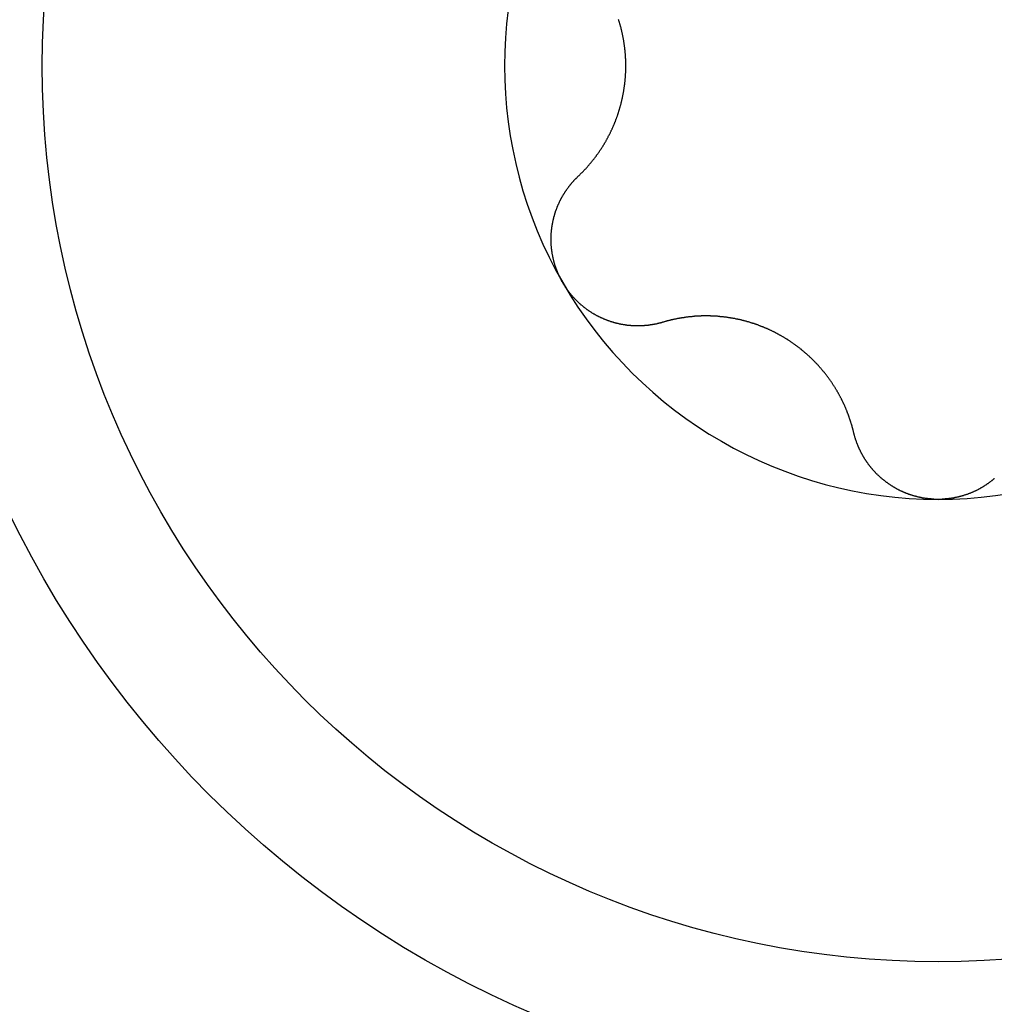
# Model space of a CAD drawing. Extents: x 1107 to 4046, y 937 to 3355.
# Tile 683 of 861: x 2087.21 to 2092.27, y 3095.15 to 3100.26. Entities that reach past the tile are written whole.
import ezdxf

# ---------------------------------------------------------------- set-up
doc = ezdxf.new("R2010")
doc.units = 0
doc.layers.add('KF_VIDA_L___C_BOTTOM', color=7, linetype='CONTINUOUS')

# ---------------------------------------------------------------- blocks, each defined once
blk = doc.blocks.new('KF_VIDA_L___C_BOTTOM')
at = {"layer": 'KF_VIDA_L___C_BOTTOM'}
for points in [[(-96.8677, 224.427, 0), (-96.8657, 224.429, 0), (-96.8637, 224.431, 0), (-96.8617, 224.433, 0), (-96.8598, 224.435, 0), (-96.8578, 224.437, 0), (-96.8558, 224.439, 0), (-96.8539, 224.441, 0), (-96.8519, 224.443, 0), (-96.85, 224.445, 0), (-96.8481, 224.446, 0), (-96.8461, 224.448, 0), (-96.8442, 224.45, 0), (-96.8423, 224.452, 0), (-96.8404, 224.454, 0), (-96.8385, 224.456, 0), (-96.8366, 224.458, 0), (-96.8347, 224.46, 0), (-96.8329, 224.462, 0), (-96.831, 224.464, 0), (-96.8291, 224.466, 0), (-96.8273, 224.468, 0), (-96.8254, 224.47, 0), (-96.8236, 224.472, 0), (-96.8218, 224.474, 0), (-96.8199, 224.476, 0), (-96.8181, 224.479, 0), (-96.8163, 224.481, 0), (-96.8145, 224.483, 0), (-96.8127, 224.485, 0), (-96.811, 224.487, 0), (-96.8092, 224.489, 0), (-96.8074, 224.491, 0), (-96.8057, 224.493, 0), (-96.8039, 224.495, 0), (-96.8022, 224.497, 0), (-96.8004, 224.499, 0), (-96.7987, 224.501, 0), (-96.797, 224.503, 0), (-96.7953, 224.506, 0), (-96.7936, 224.508, 0), (-96.7919, 224.51, 0), (-96.7902, 224.512, 0), (-96.7885, 224.514, 0), (-96.7868, 224.516, 0), (-96.7852, 224.518, 0), (-96.7835, 224.521, 0), (-96.7819, 224.523, 0), (-96.7803, 224.525, 0), (-96.7786, 224.527, 0), (-96.777, 224.529, 0), (-96.7754, 224.531, 0), (-96.7738, 224.533, 0), (-96.7722, 224.536, 0), (-96.7706, 224.538, 0), (-96.769, 224.54, 0), (-96.7675, 224.542, 0), (-96.7659, 224.544, 0), (-96.7644, 224.547, 0), (-96.7628, 224.549, 0), (-96.7613, 224.551, 0), (-96.7598, 224.553, 0), (-96.7583, 224.555, 0), (-96.7568, 224.558, 0), (-96.7553, 224.56, 0), (-96.7538, 224.562, 0), (-96.7523, 224.564, 0), (-96.7508, 224.566, 0), (-96.7494, 224.569, 0), (-96.7479, 224.571, 0), (-96.7464, 224.573, 0), (-96.745, 224.575, 0), (-96.7435, 224.578, 0), (-96.7421, 224.58, 0), (-96.7406, 224.582, 0), (-96.7392, 224.585, 0), (-96.7378, 224.587, 0), (-96.7363, 224.589, 0), (-96.7349, 224.592, 0), (-96.7335, 224.594, 0), (-96.7321, 224.596, 0), (-96.7307, 224.599, 0), (-96.7293, 224.601, 0), (-96.7279, 224.603, 0), (-96.7265, 224.606, 0), (-96.7251, 224.608, 0), (-96.7237, 224.611, 0), (-96.7223, 224.613, 0), (-96.721, 224.616, 0), (-96.7196, 224.618, 0), (-96.7183, 224.621, 0), (-96.7169, 224.623, 0), (-96.7156, 224.625, 0), (-96.7142, 224.628, 0), (-96.7129, 224.63, 0), (-96.7116, 224.633, 0), (-96.7102, 224.636, 0), (-96.7089, 224.638, 0), (-96.7076, 224.641, 0), (-96.7063, 224.643, 0), (-96.705, 224.646, 0), (-96.7037, 224.648, 0), (-96.7025, 224.651, 0), (-96.7012, 224.653, 0), (-96.6999, 224.656, 0), (-96.6987, 224.659, 0), (-96.6974, 224.661, 0), (-96.6962, 224.664, 0), (-96.695, 224.666, 0), (-96.6937, 224.669, 0), (-96.6925, 224.672, 0), (-96.6913, 224.674, 0), (-96.6901, 224.677, 0), (-96.6889, 224.68, 0), (-96.6877, 224.682, 0), (-96.6865, 224.685, 0), (-96.6854, 224.688, 0), (-96.6842, 224.69, 0), (-96.683, 224.693, 0), (-96.6819, 224.696, 0), (-96.6808, 224.699, 0), (-96.6796, 224.701, 0), (-96.6785, 224.704, 0), (-96.6774, 224.707, 0), (-96.6763, 224.709, 0), (-96.6752, 224.712, 0), (-96.6741, 224.715, 0), (-96.6731, 224.718, 0), (-96.672, 224.721, 0), (-96.671, 224.723, 0), (-96.6699, 224.726, 0), (-96.6689, 224.729, 0), (-96.6679, 224.732, 0), (-96.6668, 224.734, 0), (-96.6658, 224.737, 0), (-96.6648, 224.74, 0), (-96.6639, 224.743, 0), (-96.6629, 224.746, 0), (-96.6619, 224.749, 0), (-96.661, 224.751, 0), (-96.66, 224.754, 0), (-96.6591, 224.757, 0), (-96.6582, 224.76, 0), (-96.6573, 224.763, 0), (-96.6564, 224.766, 0), (-96.6555, 224.769, 0), (-96.6546, 224.771, 0), (-96.6537, 224.774, 0), (-96.6529, 224.777, 0), (-96.652, 224.78, 0), (-96.6512, 224.783, 0), (-96.6504, 224.786, 0), (-96.6496, 224.789, 0), (-96.6488, 224.792, 0), (-96.648, 224.795, 0), (-96.6472, 224.798, 0), (-96.6464, 224.8, 0), (-96.6457, 224.803, 0), (-96.6449, 224.806, 0), (-96.6442, 224.809, 0), (-96.6435, 224.812, 0), (-96.6428, 224.815, 0), (-96.6421, 224.818, 0), (-96.6414, 224.821, 0), (-96.6407, 224.824, 0), (-96.64, 224.827, 0), (-96.6394, 224.83, 0), (-96.6387, 224.833, 0), (-96.6381, 224.836, 0), (-96.6375, 224.839, 0), (-96.6369, 224.842, 0), (-96.6363, 224.845, 0), (-96.6357, 224.848, 0), (-96.6351, 224.851, 0), (-96.6346, 224.854, 0), (-96.634, 224.857, 0), (-96.6335, 224.86, 0), (-96.6329, 224.862, 0), (-96.6324, 224.865, 0), (-96.6319, 224.868, 0), (-96.6314, 224.871, 0), (-96.6309, 224.874, 0), (-96.6305, 224.877, 0), (-96.63, 224.88, 0), (-96.6295, 224.883, 0), (-96.6291, 224.886, 0), (-96.6287, 224.889, 0), (-96.6282, 224.892, 0), (-96.6278, 224.895, 0), (-96.6274, 224.898, 0), (-96.6271, 224.901, 0), (-96.6267, 224.904, 0), (-96.6263, 224.907, 0), (-96.626, 224.91, 0), (-96.6256, 224.913, 0), (-96.6253, 224.916, 0), (-96.625, 224.919, 0), (-96.6247, 224.922, 0), (-96.6244, 224.925, 0), (-96.6241, 224.928, 0), (-96.6238, 224.931, 0), (-96.6236, 224.934, 0), (-96.6233, 224.937, 0), (-96.6231, 224.94, 0), (-96.6229, 224.943, 0), (-96.6226, 224.946, 0), (-96.6224, 224.949, 0), (-96.6222, 224.952, 0), (-96.6221, 224.955, 0), (-96.6219, 224.958, 0), (-96.6217, 224.961, 0), (-96.6216, 224.964, 0), (-96.6215, 224.966, 0), (-96.6213, 224.969, 0), (-96.6212, 224.972, 0), (-96.6211, 224.975, 0), (-96.621, 224.978, 0), (-96.6209, 224.981, 0), (-96.6209, 224.984, 0), (-96.6208, 224.987, 0), (-96.6208, 224.99, 0), (-96.6207, 224.993, 0), (-96.6207, 224.996, 0), (-96.6207, 224.999, 0), (-96.6207, 225.001, 0), (-96.6207, 225.004, 0), (-96.6207, 225.007, 0), (-96.6208, 225.01, 0), (-96.6208, 225.013, 0), (-96.6209, 225.016, 0), (-96.6209, 225.019, 0), (-96.621, 225.022, 0), (-96.6211, 225.025, 0), (-96.6212, 225.028, 0), (-96.6213, 225.031, 0), (-96.6215, 225.034, 0), (-96.6216, 225.036, 0), (-96.6217, 225.039, 0), (-96.6219, 225.042, 0), (-96.6221, 225.045, 0), (-96.6222, 225.048, 0), (-96.6224, 225.051, 0), (-96.6226, 225.054, 0), (-96.6229, 225.057, 0), (-96.6231, 225.06, 0), (-96.6233, 225.063, 0), (-96.6236, 225.066, 0), (-96.6238, 225.069, 0), (-96.6241, 225.072, 0), (-96.6244, 225.075, 0), (-96.6247, 225.078, 0), (-96.625, 225.081, 0), (-96.6253, 225.084, 0), (-96.6256, 225.087, 0), (-96.626, 225.09, 0), (-96.6263, 225.093, 0), (-96.6267, 225.096, 0), (-96.6271, 225.099, 0), (-96.6274, 225.102, 0), (-96.6278, 225.105, 0), (-96.6282, 225.108, 0), (-96.6287, 225.111, 0), (-96.6291, 225.114, 0), (-96.6295, 225.117, 0), (-96.63, 225.12, 0), (-96.6305, 225.123, 0), (-96.6309, 225.126, 0), (-96.6314, 225.129, 0), (-96.6319, 225.132, 0), (-96.6324, 225.135, 0), (-96.6329, 225.138, 0), (-96.6335, 225.14, 0), (-96.634, 225.143, 0), (-96.6346, 225.146, 0), (-96.6351, 225.149, 0), (-96.6357, 225.152, 0), (-96.6363, 225.155, 0), (-96.6369, 225.158, 0), (-96.6375, 225.161, 0), (-96.6381, 225.164, 0), (-96.6387, 225.167, 0), (-96.6394, 225.17, 0), (-96.64, 225.173, 0), (-96.6407, 225.176, 0), (-96.6414, 225.179, 0), (-96.6421, 225.182, 0), (-96.6428, 225.185, 0), (-96.6435, 225.188, 0), (-96.6442, 225.191, 0), (-96.6449, 225.194, 0), (-96.6457, 225.197, 0), (-96.6464, 225.2, 0), (-96.6472, 225.202, 0), (-96.648, 225.205, 0), (-96.6488, 225.208, 0), (-96.6496, 225.211, 0), (-96.6504, 225.214, 0), (-96.6512, 225.217, 0), (-96.652, 225.22, 0), (-96.6529, 225.223, 0), (-96.6537, 225.226, 0), (-96.6546, 225.229, 0), (-96.6555, 225.231, 0), (-96.6564, 225.234, 0), (-96.6573, 225.237, 0), (-96.6582, 225.24, 0)], [(-96.9486, 223.875, 0), (-96.9498, 223.877, 0), (-96.9509, 223.879, 0), (-96.9521, 223.881, 0), (-96.9533, 223.883, 0), (-96.9544, 223.886, 0), (-96.9556, 223.888, 0), (-96.9567, 223.89, 0), (-96.9578, 223.892, 0), (-96.9589, 223.894, 0), (-96.96, 223.896, 0), (-96.9611, 223.898, 0), (-96.9622, 223.901, 0), (-96.9633, 223.903, 0), (-96.9643, 223.905, 0), (-96.9654, 223.907, 0), (-96.9664, 223.909, 0), (-96.9674, 223.912, 0), (-96.9684, 223.914, 0), (-96.9694, 223.916, 0), (-96.9704, 223.918, 0), (-96.9714, 223.92, 0), (-96.9723, 223.923, 0), (-96.9733, 223.925, 0), (-96.9742, 223.927, 0), (-96.9752, 223.929, 0), (-96.9761, 223.932, 0), (-96.977, 223.934, 0), (-96.9779, 223.936, 0), (-96.9787, 223.939, 0), (-96.9796, 223.941, 0), (-96.9805, 223.943, 0), (-96.9813, 223.945, 0), (-96.9822, 223.948, 0), (-96.983, 223.95, 0), (-96.9838, 223.952, 0), (-96.9846, 223.955, 0), (-96.9854, 223.957, 0), (-96.9861, 223.959, 0), (-96.9869, 223.962, 0), (-96.9877, 223.964, 0), (-96.9884, 223.966, 0), (-96.9891, 223.969, 0), (-96.9898, 223.971, 0), (-96.9905, 223.974, 0), (-96.9912, 223.976, 0), (-96.9919, 223.978, 0), (-96.9925, 223.981, 0), (-96.9932, 223.983, 0), (-96.9938, 223.985, 0), (-96.9945, 223.988, 0), (-96.9951, 223.99, 0), (-96.9957, 223.993, 0), (-96.9963, 223.995, 0), (-96.9968, 223.997, 0), (-96.9974, 224, 0), (-96.9979, 224.002, 0), (-96.9985, 224.005, 0), (-96.999, 224.007, 0), (-96.9995, 224.009, 0), (-97, 224.012, 0), (-97.0005, 224.014, 0), (-97.0009, 224.017, 0), (-97.0014, 224.019, 0), (-97.0018, 224.021, 0), (-97.0023, 224.024, 0), (-97.0027, 224.026, 0), (-97.0031, 224.029, 0), (-97.0035, 224.031, 0), (-97.0039, 224.034, 0), (-97.0042, 224.036, 0), (-97.0046, 224.039, 0), (-97.0049, 224.041, 0), (-97.0052, 224.043, 0), (-97.0055, 224.046, 0), (-97.0058, 224.048, 0), (-97.0061, 224.051, 0), (-97.0064, 224.053, 0), (-97.0066, 224.056, 0), (-97.0069, 224.058, 0), (-97.0071, 224.06, 0), (-97.0073, 224.063, 0), (-97.0075, 224.065, 0), (-97.0077, 224.068, 0), (-97.0079, 224.07, 0), (-97.008, 224.073, 0), (-97.0082, 224.075, 0), (-97.0083, 224.078, 0), (-97.0084, 224.08, 0), (-97.0085, 224.083, 0), (-97.0086, 224.085, 0), (-97.0087, 224.087, 0), (-97.0087, 224.09, 0), (-97.0088, 224.092, 0), (-97.0088, 224.095, 0), (-97.0088, 224.097, 0), (-97.0088, 224.1, 0), (-97.0088, 224.102, 0), (-97.0088, 224.104, 0), (-97.0087, 224.107, 0), (-97.0087, 224.109, 0), (-97.0086, 224.112, 0), (-97.0086, 224.114, 0), (-97.0085, 224.117, 0), (-97.0084, 224.119, 0), (-97.0082, 224.122, 0), (-97.0081, 224.124, 0), (-97.008, 224.126, 0), (-97.0078, 224.129, 0), (-97.0077, 224.131, 0), (-97.0075, 224.134, 0), (-97.0073, 224.136, 0), (-97.0071, 224.138, 0), (-97.0069, 224.141, 0), (-97.0066, 224.143, 0), (-97.0064, 224.146, 0), (-97.0061, 224.148, 0), (-97.0059, 224.15, 0), (-97.0056, 224.153, 0), (-97.0053, 224.155, 0), (-97.005, 224.158, 0), (-97.0047, 224.16, 0), (-97.0043, 224.162, 0), (-97.004, 224.165, 0), (-97.0036, 224.167, 0), (-97.0033, 224.169, 0), (-97.0029, 224.172, 0), (-97.0025, 224.174, 0), (-97.0021, 224.177, 0), (-97.0017, 224.179, 0), (-97.0013, 224.181, 0), (-97.0008, 224.184, 0), (-97.0004, 224.186, 0), (-96.9999, 224.188, 0), (-96.9995, 224.191, 0), (-96.999, 224.193, 0), (-96.9985, 224.195, 0), (-96.998, 224.197, 0), (-96.9975, 224.2, 0), (-96.997, 224.202, 0), (-96.9964, 224.204, 0), (-96.9959, 224.207, 0), (-96.9953, 224.209, 0), (-96.9948, 224.211, 0), (-96.9942, 224.213, 0), (-96.9936, 224.216, 0), (-96.993, 224.218, 0), (-96.9924, 224.22, 0), (-96.9917, 224.222, 0), (-96.9911, 224.225, 0), (-96.9905, 224.227, 0), (-96.9898, 224.229, 0), (-96.9892, 224.231, 0), (-96.9885, 224.234, 0), (-96.9878, 224.236, 0), (-96.9871, 224.238, 0), (-96.9864, 224.24, 0), (-96.9857, 224.242, 0), (-96.985, 224.245, 0), (-96.9842, 224.247, 0), (-96.9835, 224.249, 0), (-96.9827, 224.251, 0), (-96.982, 224.253, 0), (-96.9812, 224.255, 0), (-96.9804, 224.257, 0), (-96.9796, 224.26, 0), (-96.9788, 224.262, 0), (-96.978, 224.264, 0), (-96.9772, 224.266, 0), (-96.9763, 224.268, 0), (-96.9755, 224.27, 0), (-96.9746, 224.272, 0), (-96.9738, 224.274, 0), (-96.9729, 224.276, 0), (-96.972, 224.278, 0), (-96.9711, 224.28, 0), (-96.9702, 224.282, 0), (-96.9693, 224.284, 0), (-96.9684, 224.286, 0), (-96.9674, 224.289, 0), (-96.9665, 224.291, 0), (-96.9655, 224.293, 0), (-96.9646, 224.295, 0), (-96.9636, 224.297, 0), (-96.9626, 224.299, 0), (-96.9616, 224.301, 0), (-96.9606, 224.303, 0), (-96.9595, 224.305, 0), (-96.9585, 224.307, 0), (-96.9575, 224.309, 0), (-96.9564, 224.311, 0), (-96.9553, 224.313, 0), (-96.9543, 224.315, 0), (-96.9532, 224.317, 0), (-96.9521, 224.319, 0), (-96.951, 224.321, 0), (-96.9499, 224.323, 0), (-96.9487, 224.325, 0), (-96.9476, 224.326, 0), (-96.9465, 224.328, 0), (-96.9453, 224.33, 0), (-96.9441, 224.332, 0), (-96.943, 224.334, 0), (-96.9418, 224.336, 0), (-96.9406, 224.338, 0), (-96.9394, 224.34, 0), (-96.9382, 224.342, 0), (-96.9369, 224.344, 0), (-96.9357, 224.346, 0), (-96.9345, 224.348, 0), (-96.9332, 224.35, 0), (-96.9319, 224.351, 0), (-96.9307, 224.353, 0), (-96.9294, 224.355, 0), (-96.9281, 224.357, 0), (-96.9268, 224.359, 0), (-96.9255, 224.361, 0), (-96.9242, 224.363, 0), (-96.9228, 224.364, 0), (-96.9215, 224.366, 0), (-96.9202, 224.368, 0), (-96.9188, 224.37, 0), (-96.9174, 224.372, 0), (-96.9161, 224.374, 0), (-96.9147, 224.375, 0), (-96.9133, 224.377, 0), (-96.9119, 224.379, 0), (-96.9105, 224.381, 0), (-96.9091, 224.382, 0), (-96.9077, 224.384, 0), (-96.9062, 224.386, 0), (-96.9048, 224.388, 0), (-96.9033, 224.389, 0), (-96.9019, 224.391, 0), (-96.9004, 224.393, 0), (-96.8989, 224.395, 0), (-96.8974, 224.396, 0), (-96.8959, 224.398, 0), (-96.8944, 224.4, 0), (-96.8929, 224.401, 0), (-96.8914, 224.403, 0), (-96.8899, 224.405, 0), (-96.8884, 224.406, 0), (-96.8868, 224.408, 0), (-96.8853, 224.41, 0), (-96.8837, 224.411, 0), (-96.8821, 224.413, 0), (-96.8806, 224.415, 0), (-96.879, 224.416, 0), (-96.8774, 224.418, 0), (-96.8758, 224.419, 0), (-96.8742, 224.421, 0), (-96.8726, 224.423, 0), (-96.871, 224.424, 0), (-96.8693, 224.426, 0), (-96.8677, 224.427, 0)], [(-96.4298, 223.669, 0), (-96.432, 223.668, 0), (-96.4342, 223.668, 0), (-96.4363, 223.667, 0), (-96.4385, 223.666, 0), (-96.4407, 223.666, 0), (-96.4429, 223.665, 0), (-96.4451, 223.665, 0), (-96.4472, 223.664, 0), (-96.4494, 223.664, 0), (-96.4516, 223.663, 0), (-96.4538, 223.662, 0), (-96.456, 223.662, 0), (-96.4582, 223.661, 0), (-96.4604, 223.661, 0), (-96.4627, 223.66, 0), (-96.4649, 223.66, 0), (-96.4671, 223.659, 0), (-96.4693, 223.659, 0), (-96.4715, 223.659, 0), (-96.4737, 223.658, 0), (-96.476, 223.658, 0), (-96.4782, 223.657, 0), (-96.4804, 223.657, 0), (-96.4827, 223.657, 0), (-96.4849, 223.656, 0), (-96.4871, 223.656, 0), (-96.4894, 223.655, 0), (-96.4916, 223.655, 0), (-96.4939, 223.655, 0), (-96.4961, 223.654, 0), (-96.4983, 223.654, 0), (-96.5006, 223.654, 0), (-96.5028, 223.654, 0), (-96.5051, 223.653, 0), (-96.5073, 223.653, 0), (-96.5096, 223.653, 0), (-96.5119, 223.653, 0), (-96.5141, 223.652, 0), (-96.5164, 223.652, 0), (-96.5186, 223.652, 0), (-96.5209, 223.652, 0), (-96.5231, 223.652, 0), (-96.5254, 223.651, 0), (-96.5277, 223.651, 0), (-96.5299, 223.651, 0), (-96.5322, 223.651, 0), (-96.5344, 223.651, 0), (-96.5367, 223.651, 0), (-96.539, 223.651, 0), (-96.5412, 223.65, 0), (-96.5435, 223.65, 0), (-96.5458, 223.65, 0), (-96.548, 223.65, 0), (-96.5503, 223.65, 0), (-96.5525, 223.65, 0), (-96.5548, 223.65, 0), (-96.5571, 223.65, 0), (-96.5593, 223.65, 0), (-96.5616, 223.65, 0), (-96.5639, 223.65, 0), (-96.5661, 223.65, 0), (-96.5684, 223.65, 0), (-96.5706, 223.65, 0), (-96.5729, 223.65, 0), (-96.5751, 223.65, 0), (-96.5774, 223.65, 0), (-96.5797, 223.651, 0), (-96.5819, 223.651, 0), (-96.5842, 223.651, 0), (-96.5864, 223.651, 0), (-96.5887, 223.651, 0), (-96.5909, 223.651, 0), (-96.5931, 223.651, 0), (-96.5954, 223.652, 0), (-96.5976, 223.652, 0), (-96.5999, 223.652, 0), (-96.6021, 223.652, 0), (-96.6043, 223.652, 0), (-96.6066, 223.653, 0), (-96.6088, 223.653, 0), (-96.611, 223.653, 0), (-96.6133, 223.653, 0), (-96.6155, 223.654, 0), (-96.6177, 223.654, 0), (-96.6199, 223.654, 0), (-96.6221, 223.654, 0), (-96.6244, 223.655, 0), (-96.6266, 223.655, 0), (-96.6288, 223.655, 0), (-96.631, 223.656, 0), (-96.6333, 223.656, 0), (-96.6355, 223.657, 0), (-96.6377, 223.657, 0), (-96.64, 223.657, 0), (-96.6422, 223.658, 0), (-96.6445, 223.658, 0), (-96.6467, 223.659, 0), (-96.649, 223.659, 0), (-96.6512, 223.66, 0), (-96.6535, 223.66, 0), (-96.6557, 223.661, 0), (-96.6579, 223.661, 0), (-96.6602, 223.662, 0), (-96.6625, 223.662, 0), (-96.6647, 223.663, 0), (-96.667, 223.663, 0), (-96.6692, 223.664, 0), (-96.6715, 223.664, 0), (-96.6737, 223.665, 0), (-96.676, 223.666, 0), (-96.6782, 223.666, 0), (-96.6805, 223.667, 0), (-96.6827, 223.668, 0), (-96.685, 223.668, 0), (-96.6872, 223.669, 0), (-96.6895, 223.67, 0), (-96.6917, 223.67, 0), (-96.694, 223.671, 0), (-96.6962, 223.672, 0), (-96.6985, 223.672, 0), (-96.7007, 223.673, 0), (-96.703, 223.674, 0), (-96.7052, 223.675, 0), (-96.7075, 223.675, 0), (-96.7097, 223.676, 0), (-96.712, 223.677, 0), (-96.7142, 223.678, 0), (-96.7164, 223.679, 0), (-96.7187, 223.68, 0), (-96.7209, 223.68, 0), (-96.7231, 223.681, 0), (-96.7254, 223.682, 0), (-96.7276, 223.683, 0), (-96.7298, 223.684, 0), (-96.732, 223.685, 0), (-96.7342, 223.686, 0), (-96.7365, 223.687, 0), (-96.7387, 223.688, 0), (-96.7409, 223.689, 0), (-96.7431, 223.69, 0), (-96.7453, 223.691, 0), (-96.7475, 223.692, 0), (-96.7497, 223.693, 0), (-96.7519, 223.694, 0), (-96.754, 223.695, 0), (-96.7562, 223.696, 0), (-96.7584, 223.697, 0), (-96.7606, 223.698, 0), (-96.7627, 223.699, 0), (-96.7649, 223.7, 0), (-96.7671, 223.701, 0), (-96.7692, 223.702, 0), (-96.7714, 223.703, 0), (-96.7735, 223.705, 0), (-96.7757, 223.706, 0), (-96.7778, 223.707, 0), (-96.7799, 223.708, 0), (-96.782, 223.709, 0), (-96.7842, 223.711, 0), (-96.7863, 223.712, 0), (-96.7884, 223.713, 0), (-96.7905, 223.714, 0), (-96.7926, 223.715, 0), (-96.7947, 223.717, 0), (-96.7967, 223.718, 0), (-96.7988, 223.719, 0), (-96.8009, 223.721, 0), (-96.8029, 223.722, 0), (-96.805, 223.723, 0), (-96.8071, 223.725, 0), (-96.8091, 223.726, 0), (-96.8111, 223.727, 0), (-96.8132, 223.729, 0), (-96.8152, 223.73, 0), (-96.8172, 223.732, 0), (-96.8192, 223.733, 0), (-96.8212, 223.734, 0), (-96.8232, 223.736, 0), (-96.8252, 223.737, 0), (-96.8271, 223.739, 0), (-96.8291, 223.74, 0), (-96.8311, 223.742, 0), (-96.833, 223.743, 0), (-96.835, 223.745, 0), (-96.8369, 223.746, 0), (-96.8388, 223.748, 0), (-96.8408, 223.749, 0), (-96.8427, 223.751, 0), (-96.8446, 223.752, 0), (-96.8465, 223.754, 0), (-96.8484, 223.756, 0), (-96.8502, 223.757, 0), (-96.8521, 223.759, 0), (-96.854, 223.76, 0), (-96.8558, 223.762, 0), (-96.8577, 223.764, 0), (-96.8595, 223.765, 0), (-96.8613, 223.767, 0), (-96.8631, 223.769, 0), (-96.8649, 223.77, 0), (-96.8667, 223.772, 0), (-96.8685, 223.774, 0), (-96.8703, 223.775, 0), (-96.8721, 223.777, 0), (-96.8739, 223.779, 0), (-96.8756, 223.781, 0), (-96.8774, 223.782, 0), (-96.8791, 223.784, 0), (-96.8808, 223.786, 0), (-96.8825, 223.788, 0), (-96.8842, 223.789, 0), (-96.8859, 223.791, 0), (-96.8876, 223.793, 0), (-96.8893, 223.795, 0), (-96.891, 223.797, 0), (-96.8926, 223.798, 0), (-96.8943, 223.8, 0), (-96.8959, 223.802, 0), (-96.8975, 223.804, 0), (-96.8991, 223.806, 0), (-96.9007, 223.808, 0), (-96.9023, 223.81, 0), (-96.9039, 223.811, 0), (-96.9055, 223.813, 0), (-96.907, 223.815, 0), (-96.9086, 223.817, 0), (-96.9101, 223.819, 0), (-96.9117, 223.821, 0), (-96.9132, 223.823, 0), (-96.9147, 223.825, 0), (-96.9162, 223.827, 0), (-96.9177, 223.829, 0), (-96.9191, 223.831, 0), (-96.9206, 223.833, 0), (-96.9221, 223.834, 0), (-96.9235, 223.836, 0), (-96.9249, 223.838, 0), (-96.9263, 223.84, 0), (-96.9277, 223.842, 0), (-96.9291, 223.844, 0), (-96.9305, 223.846, 0), (-96.9319, 223.848, 0), (-96.9332, 223.85, 0), (-96.9346, 223.852, 0), (-96.9359, 223.854, 0), (-96.9372, 223.856, 0), (-96.9385, 223.859, 0), (-96.9398, 223.861, 0), (-96.9411, 223.863, 0), (-96.9424, 223.865, 0), (-96.9437, 223.867, 0), (-96.9449, 223.869, 0), (-96.9461, 223.871, 0), (-96.9473, 223.873, 0), (-96.9486, 223.875, 0)], [(-95.4379, 223.096, 0), (-95.4385, 223.099, 0), (-95.4391, 223.102, 0), (-95.4398, 223.104, 0), (-95.4405, 223.107, 0), (-95.4411, 223.11, 0), (-95.4418, 223.112, 0), (-95.4425, 223.115, 0), (-95.4432, 223.117, 0), (-95.4439, 223.12, 0), (-95.4447, 223.123, 0), (-95.4454, 223.125, 0), (-95.4461, 223.128, 0), (-95.4469, 223.131, 0), (-95.4477, 223.133, 0), (-95.4484, 223.136, 0), (-95.4492, 223.139, 0), (-95.45, 223.141, 0), (-95.4508, 223.144, 0), (-95.4516, 223.146, 0), (-95.4524, 223.149, 0), (-95.4532, 223.152, 0), (-95.4541, 223.154, 0), (-95.4549, 223.157, 0), (-95.4557, 223.16, 0), (-95.4566, 223.162, 0), (-95.4575, 223.165, 0), (-95.4583, 223.167, 0), (-95.4592, 223.17, 0), (-95.4601, 223.172, 0), (-95.461, 223.175, 0), (-95.4619, 223.178, 0), (-95.4628, 223.18, 0), (-95.4638, 223.183, 0), (-95.4647, 223.185, 0), (-95.4656, 223.188, 0), (-95.4666, 223.19, 0), (-95.4675, 223.193, 0), (-95.4685, 223.196, 0), (-95.4695, 223.198, 0), (-95.4705, 223.201, 0), (-95.4714, 223.203, 0), (-95.4724, 223.206, 0), (-95.4735, 223.208, 0), (-95.4745, 223.211, 0), (-95.4755, 223.213, 0), (-95.4765, 223.216, 0), (-95.4776, 223.218, 0), (-95.4786, 223.221, 0), (-95.4797, 223.223, 0), (-95.4807, 223.226, 0), (-95.4818, 223.228, 0), (-95.4829, 223.231, 0), (-95.4839, 223.233, 0), (-95.485, 223.236, 0), (-95.4861, 223.238, 0), (-95.4872, 223.24, 0), (-95.4884, 223.243, 0), (-95.4895, 223.245, 0), (-95.4906, 223.248, 0), (-95.4917, 223.25, 0), (-95.4929, 223.253, 0), (-95.494, 223.255, 0), (-95.4952, 223.257, 0), (-95.4964, 223.26, 0), (-95.4975, 223.262, 0), (-95.4987, 223.265, 0), (-95.4999, 223.267, 0), (-95.5011, 223.269, 0), (-95.5023, 223.272, 0), (-95.5035, 223.274, 0), (-95.5048, 223.277, 0), (-95.506, 223.279, 0), (-95.5073, 223.281, 0), (-95.5086, 223.284, 0), (-95.5098, 223.286, 0), (-95.5111, 223.289, 0), (-95.5124, 223.291, 0), (-95.5138, 223.293, 0), (-95.5151, 223.296, 0), (-95.5164, 223.298, 0), (-95.5178, 223.301, 0), (-95.5192, 223.303, 0), (-95.5205, 223.305, 0), (-95.5219, 223.308, 0), (-95.5233, 223.31, 0), (-95.5247, 223.313, 0), (-95.5262, 223.315, 0), (-95.5276, 223.317, 0), (-95.529, 223.32, 0), (-95.5305, 223.322, 0), (-95.532, 223.325, 0), (-95.5334, 223.327, 0), (-95.5349, 223.329, 0), (-95.5364, 223.332, 0), (-95.5379, 223.334, 0), (-95.5395, 223.337, 0), (-95.541, 223.339, 0), (-95.5426, 223.341, 0), (-95.5441, 223.344, 0), (-95.5457, 223.346, 0), (-95.5473, 223.349, 0), (-95.5488, 223.351, 0), (-95.5504, 223.353, 0), (-95.5521, 223.356, 0), (-95.5537, 223.358, 0), (-95.5553, 223.361, 0), (-95.557, 223.363, 0), (-95.5586, 223.365, 0), (-95.5603, 223.368, 0), (-95.562, 223.37, 0), (-95.5637, 223.372, 0), (-95.5654, 223.375, 0), (-95.5671, 223.377, 0), (-95.5688, 223.38, 0), (-95.5705, 223.382, 0), (-95.5723, 223.384, 0), (-95.574, 223.387, 0), (-95.5758, 223.389, 0), (-95.5775, 223.391, 0), (-95.5793, 223.394, 0), (-95.5811, 223.396, 0), (-95.5829, 223.398, 0), (-95.5847, 223.401, 0), (-95.5866, 223.403, 0), (-95.5884, 223.405, 0), (-95.5903, 223.408, 0), (-95.5921, 223.41, 0), (-95.594, 223.412, 0), (-95.5959, 223.415, 0), (-95.5978, 223.417, 0), (-95.5997, 223.419, 0), (-95.6016, 223.421, 0), (-95.6035, 223.424, 0), (-95.6054, 223.426, 0), (-95.6074, 223.428, 0), (-95.6093, 223.431, 0), (-95.6113, 223.433, 0), (-95.6132, 223.435, 0), (-95.6152, 223.437, 0), (-95.6172, 223.44, 0), (-95.6192, 223.442, 0), (-95.6212, 223.444, 0), (-95.6232, 223.446, 0), (-95.6253, 223.448, 0), (-95.6273, 223.451, 0), (-95.6294, 223.453, 0), (-95.6314, 223.455, 0), (-95.6335, 223.457, 0), (-95.6356, 223.459, 0), (-95.6377, 223.462, 0), (-95.6398, 223.464, 0), (-95.6419, 223.466, 0), (-95.644, 223.468, 0), (-95.6461, 223.47, 0), (-95.6483, 223.472, 0), (-95.6504, 223.474, 0), (-95.6526, 223.476, 0), (-95.6547, 223.479, 0), (-95.6569, 223.481, 0), (-95.6591, 223.483, 0), (-95.6613, 223.485, 0), (-95.6635, 223.487, 0), (-95.6657, 223.489, 0), (-95.6679, 223.491, 0), (-95.6701, 223.493, 0), (-95.6724, 223.495, 0), (-95.6746, 223.497, 0), (-95.6768, 223.499, 0), (-95.6791, 223.501, 0), (-95.6814, 223.503, 0), (-95.6836, 223.505, 0), (-95.6859, 223.507, 0), (-95.6882, 223.509, 0), (-95.6905, 223.511, 0), (-95.6928, 223.513, 0), (-95.6951, 223.515, 0), (-95.6974, 223.517, 0), (-95.6997, 223.519, 0), (-95.702, 223.521, 0), (-95.7044, 223.523, 0), (-95.7067, 223.525, 0), (-95.709, 223.527, 0), (-95.7114, 223.529, 0), (-95.7137, 223.53, 0), (-95.7161, 223.532, 0), (-95.7185, 223.534, 0), (-95.7208, 223.536, 0), (-95.7232, 223.538, 0), (-95.7256, 223.54, 0), (-95.728, 223.542, 0), (-95.7304, 223.543, 0), (-95.7328, 223.545, 0), (-95.7352, 223.547, 0), (-95.7376, 223.549, 0), (-95.74, 223.551, 0), (-95.7424, 223.552, 0), (-95.7448, 223.554, 0), (-95.7473, 223.556, 0), (-95.7497, 223.557, 0), (-95.7521, 223.559, 0), (-95.7546, 223.561, 0), (-95.757, 223.563, 0), (-95.7595, 223.564, 0), (-95.7619, 223.566, 0), (-95.7644, 223.568, 0), (-95.7668, 223.569, 0), (-95.7693, 223.571, 0), (-95.7718, 223.573, 0), (-95.7742, 223.574, 0), (-95.7767, 223.576, 0), (-95.7792, 223.577, 0), (-95.7817, 223.579, 0), (-95.7841, 223.581, 0), (-95.7866, 223.582, 0), (-95.7891, 223.584, 0), (-95.7916, 223.585, 0), (-95.7941, 223.587, 0), (-95.7966, 223.588, 0), (-95.7991, 223.59, 0), (-95.8016, 223.591, 0), (-95.8041, 223.593, 0), (-95.8066, 223.594, 0), (-95.8091, 223.596, 0), (-95.8116, 223.597, 0), (-95.8141, 223.599, 0), (-95.8166, 223.6, 0), (-95.8192, 223.601, 0), (-95.8217, 223.603, 0), (-95.8243, 223.604, 0), (-95.8268, 223.606, 0), (-95.8294, 223.607, 0), (-95.832, 223.608, 0), (-95.8346, 223.61, 0), (-95.8372, 223.611, 0), (-95.8398, 223.613, 0), (-95.8424, 223.614, 0), (-95.845, 223.615, 0), (-95.8477, 223.617, 0), (-95.8503, 223.618, 0), (-95.8529, 223.619, 0), (-95.8556, 223.621, 0), (-95.8583, 223.622, 0), (-95.8609, 223.623, 0), (-95.8636, 223.624, 0), (-95.8663, 223.626, 0), (-95.869, 223.627, 0), (-95.8717, 223.628, 0), (-95.8744, 223.629, 0), (-95.8771, 223.631, 0), (-95.8798, 223.632, 0), (-95.8826, 223.633, 0), (-95.8853, 223.634, 0), (-95.888, 223.636, 0), (-95.8908, 223.637, 0), (-95.8935, 223.638, 0), (-95.8963, 223.639, 0), (-95.8991, 223.64, 0), (-95.9018, 223.641, 0), (-95.9046, 223.643, 0), (-95.9074, 223.644, 0), (-95.9102, 223.645, 0), (-95.913, 223.646, 0), (-95.9158, 223.647, 0), (-95.9186, 223.648, 0), (-95.9214, 223.649, 0), (-95.9242, 223.65, 0), (-95.9271, 223.651, 0), (-95.9299, 223.653, 0), (-95.9327, 223.654, 0), (-95.9356, 223.655, 0), (-95.9384, 223.656, 0), (-95.9412, 223.657, 0), (-95.9441, 223.658, 0), (-95.9469, 223.659, 0), (-95.9498, 223.66, 0), (-95.9527, 223.661, 0), (-95.9555, 223.662, 0), (-95.9584, 223.663, 0), (-95.9613, 223.663, 0), (-95.9642, 223.664, 0), (-95.967, 223.665, 0), (-95.9699, 223.666, 0), (-95.9728, 223.667, 0), (-95.9757, 223.668, 0), (-95.9786, 223.669, 0), (-95.9815, 223.67, 0), (-95.9844, 223.671, 0), (-95.9873, 223.671, 0), (-95.9902, 223.672, 0), (-95.9931, 223.673, 0), (-95.996, 223.674, 0), (-95.9989, 223.675, 0), (-96.0018, 223.675, 0), (-96.0048, 223.676, 0), (-96.0077, 223.677, 0), (-96.0106, 223.678, 0), (-96.0135, 223.679, 0), (-96.0164, 223.679, 0), (-96.0194, 223.68, 0), (-96.0223, 223.681, 0), (-96.0252, 223.681, 0), (-96.0282, 223.682, 0), (-96.0311, 223.683, 0), (-96.034, 223.683, 0), (-96.0369, 223.684, 0), (-96.0399, 223.685, 0), (-96.0428, 223.685, 0), (-96.0457, 223.686, 0), (-96.0487, 223.686, 0), (-96.0516, 223.687, 0), (-96.0546, 223.688, 0), (-96.0575, 223.688, 0), (-96.0604, 223.689, 0), (-96.0634, 223.689, 0), (-96.0663, 223.69, 0), (-96.0692, 223.69, 0), (-96.0722, 223.691, 0), (-96.0751, 223.691, 0), (-96.078, 223.692, 0), (-96.081, 223.692, 0), (-96.0839, 223.693, 0), (-96.0868, 223.693, 0), (-96.0897, 223.694, 0), (-96.0927, 223.694, 0), (-96.0956, 223.694, 0), (-96.0985, 223.695, 0), (-96.1014, 223.695, 0), (-96.1044, 223.696, 0), (-96.1073, 223.696, 0), (-96.1102, 223.696, 0), (-96.1131, 223.697, 0), (-96.116, 223.697, 0), (-96.1189, 223.697, 0), (-96.1218, 223.698, 0), (-96.1247, 223.698, 0), (-96.1276, 223.698, 0), (-96.1305, 223.698, 0), (-96.1334, 223.699, 0), (-96.1363, 223.699, 0), (-96.1392, 223.699, 0), (-96.1421, 223.699, 0), (-96.145, 223.7, 0), (-96.1479, 223.7, 0), (-96.1507, 223.7, 0), (-96.1536, 223.7, 0), (-96.1565, 223.7, 0), (-96.1594, 223.701, 0), (-96.1622, 223.701, 0), (-96.1651, 223.701, 0), (-96.1679, 223.701, 0), (-96.1708, 223.701, 0), (-96.1736, 223.701, 0), (-96.1765, 223.701, 0), (-96.1793, 223.701, 0), (-96.1821, 223.702, 0), (-96.1849, 223.702, 0), (-96.1878, 223.702, 0), (-96.1906, 223.702, 0), (-96.1934, 223.702, 0), (-96.1962, 223.702, 0), (-96.199, 223.702, 0), (-96.2018, 223.702, 0), (-96.2046, 223.702, 0), (-96.2073, 223.702, 0), (-96.2101, 223.702, 0), (-96.2129, 223.702, 0), (-96.2156, 223.702, 0), (-96.2184, 223.702, 0), (-96.2212, 223.702, 0), (-96.2239, 223.702, 0), (-96.2266, 223.702, 0), (-96.2294, 223.702, 0), (-96.2321, 223.701, 0), (-96.2348, 223.701, 0), (-96.2375, 223.701, 0), (-96.2402, 223.701, 0), (-96.2429, 223.701, 0), (-96.2456, 223.701, 0), (-96.2483, 223.701, 0), (-96.2509, 223.701, 0), (-96.2536, 223.7, 0), (-96.2562, 223.7, 0), (-96.2589, 223.7, 0), (-96.2616, 223.7, 0), (-96.2642, 223.7, 0), (-96.2669, 223.699, 0), (-96.2696, 223.699, 0), (-96.2722, 223.699, 0), (-96.2749, 223.699, 0), (-96.2776, 223.698, 0), (-96.2802, 223.698, 0), (-96.2829, 223.698, 0), (-96.2856, 223.698, 0), (-96.2883, 223.697, 0), (-96.2909, 223.697, 0), (-96.2936, 223.697, 0), (-96.2963, 223.697, 0), (-96.299, 223.696, 0), (-96.3016, 223.696, 0), (-96.3043, 223.696, 0), (-96.307, 223.695, 0), (-96.3097, 223.695, 0), (-96.3124, 223.694, 0), (-96.3151, 223.694, 0), (-96.3177, 223.694, 0), (-96.3204, 223.693, 0), (-96.3231, 223.693, 0), (-96.3258, 223.692, 0), (-96.3285, 223.692, 0), (-96.3312, 223.692, 0), (-96.3338, 223.691, 0), (-96.3365, 223.691, 0), (-96.3392, 223.69, 0), (-96.3419, 223.69, 0), (-96.3446, 223.689, 0), (-96.3473, 223.689, 0), (-96.3499, 223.688, 0), (-96.3526, 223.688, 0), (-96.3553, 223.687, 0), (-96.358, 223.687, 0), (-96.3607, 223.686, 0), (-96.3633, 223.686, 0), (-96.366, 223.685, 0), (-96.3687, 223.685, 0), (-96.3714, 223.684, 0), (-96.3741, 223.683, 0), (-96.3767, 223.683, 0), (-96.3794, 223.682, 0), (-96.3821, 223.682, 0), (-96.3847, 223.681, 0), (-96.3874, 223.68, 0), (-96.3901, 223.68, 0), (-96.3927, 223.679, 0), (-96.3954, 223.678, 0), (-96.3981, 223.678, 0), (-96.4007, 223.677, 0), (-96.4034, 223.676, 0), (-96.406, 223.676, 0), (-96.4087, 223.675, 0), (-96.4113, 223.674, 0), (-96.414, 223.673, 0), (-96.4166, 223.673, 0), (-96.4193, 223.672, 0), (-96.4219, 223.671, 0), (-96.4246, 223.67, 0), (-96.4272, 223.67, 0), (-96.4298, 223.669, 0)], [(-95, 222.75, 0), (-95.0024, 222.75, 0), (-95.0048, 222.75, 0), (-95.0072, 222.75, 0), (-95.0096, 222.75, 0), (-95.012, 222.75, 0), (-95.0145, 222.75, 0), (-95.0169, 222.75, 0), (-95.0193, 222.75, 0), (-95.0217, 222.751, 0), (-95.0241, 222.751, 0), (-95.0265, 222.751, 0), (-95.029, 222.751, 0), (-95.0314, 222.751, 0), (-95.0338, 222.751, 0), (-95.0362, 222.752, 0), (-95.0386, 222.752, 0), (-95.0411, 222.752, 0), (-95.0435, 222.752, 0), (-95.0459, 222.752, 0), (-95.0483, 222.753, 0), (-95.0508, 222.753, 0), (-95.0532, 222.753, 0), (-95.0556, 222.754, 0), (-95.058, 222.754, 0), (-95.0605, 222.754, 0), (-95.0629, 222.755, 0), (-95.0653, 222.755, 0), (-95.0677, 222.755, 0), (-95.0702, 222.756, 0), (-95.0726, 222.756, 0), (-95.075, 222.756, 0), (-95.0774, 222.757, 0), (-95.0798, 222.757, 0), (-95.0822, 222.758, 0), (-95.0847, 222.758, 0), (-95.0871, 222.759, 0), (-95.0895, 222.759, 0), (-95.0919, 222.76, 0), (-95.0943, 222.76, 0), (-95.0967, 222.761, 0), (-95.0991, 222.761, 0), (-95.1015, 222.762, 0), (-95.1039, 222.762, 0), (-95.1063, 222.763, 0), (-95.1087, 222.763, 0), (-95.1111, 222.764, 0), (-95.1135, 222.765, 0), (-95.1158, 222.765, 0), (-95.1182, 222.766, 0), (-95.1206, 222.767, 0), (-95.123, 222.767, 0), (-95.1253, 222.768, 0), (-95.1277, 222.769, 0), (-95.1301, 222.769, 0), (-95.1324, 222.77, 0), (-95.1348, 222.771, 0), (-95.1371, 222.772, 0), (-95.1395, 222.772, 0), (-95.1418, 222.773, 0), (-95.1442, 222.774, 0), (-95.1465, 222.775, 0), (-95.1488, 222.775, 0), (-95.1512, 222.776, 0), (-95.1535, 222.777, 0), (-95.1558, 222.778, 0), (-95.1581, 222.779, 0), (-95.1604, 222.78, 0), (-95.1627, 222.781, 0), (-95.165, 222.781, 0), (-95.1673, 222.782, 0), (-95.1696, 222.783, 0), (-95.1719, 222.784, 0), (-95.1742, 222.785, 0), (-95.1764, 222.786, 0), (-95.1787, 222.787, 0), (-95.1809, 222.788, 0), (-95.1832, 222.789, 0), (-95.1854, 222.79, 0), (-95.1877, 222.791, 0), (-95.1899, 222.792, 0), (-95.1921, 222.793, 0), (-95.1944, 222.794, 0), (-95.1966, 222.795, 0), (-95.1988, 222.796, 0), (-95.201, 222.797, 0), (-95.2032, 222.798, 0), (-95.2053, 222.8, 0), (-95.2075, 222.801, 0), (-95.2097, 222.802, 0), (-95.2118, 222.803, 0), (-95.214, 222.804, 0), (-95.2161, 222.805, 0), (-95.2183, 222.807, 0), (-95.2204, 222.808, 0), (-95.2225, 222.809, 0), (-95.2247, 222.81, 0), (-95.2268, 222.811, 0), (-95.2289, 222.813, 0), (-95.231, 222.814, 0), (-95.233, 222.815, 0), (-95.2351, 222.816, 0), (-95.2372, 222.818, 0), (-95.2392, 222.819, 0), (-95.2413, 222.82, 0), (-95.2433, 222.822, 0), (-95.2454, 222.823, 0), (-95.2474, 222.824, 0), (-95.2494, 222.826, 0), (-95.2514, 222.827, 0), (-95.2534, 222.828, 0), (-95.2554, 222.83, 0), (-95.2574, 222.831, 0), (-95.2594, 222.832, 0), (-95.2613, 222.834, 0), (-95.2633, 222.835, 0), (-95.2652, 222.837, 0), (-95.2672, 222.838, 0), (-95.2691, 222.84, 0), (-95.271, 222.841, 0), (-95.273, 222.842, 0), (-95.2749, 222.844, 0), (-95.2767, 222.845, 0), (-95.2786, 222.847, 0), (-95.2805, 222.848, 0), (-95.2824, 222.85, 0), (-95.2842, 222.851, 0), (-95.2861, 222.853, 0), (-95.2879, 222.854, 0), (-95.2897, 222.856, 0), (-95.2916, 222.857, 0), (-95.2934, 222.859, 0), (-95.2952, 222.861, 0), (-95.297, 222.862, 0), (-95.2987, 222.864, 0), (-95.3005, 222.865, 0), (-95.3023, 222.867, 0), (-95.304, 222.868, 0), (-95.3057, 222.87, 0), (-95.3075, 222.872, 0), (-95.3092, 222.873, 0), (-95.3109, 222.875, 0), (-95.3126, 222.876, 0), (-95.3143, 222.878, 0), (-95.3159, 222.88, 0), (-95.3176, 222.881, 0), (-95.3193, 222.883, 0), (-95.3209, 222.885, 0), (-95.3225, 222.886, 0), (-95.3242, 222.888, 0), (-95.3258, 222.89, 0), (-95.3274, 222.891, 0), (-95.329, 222.893, 0), (-95.3305, 222.895, 0), (-95.3321, 222.896, 0), (-95.3336, 222.898, 0), (-95.3352, 222.9, 0), (-95.3367, 222.902, 0), (-95.3382, 222.903, 0), (-95.3397, 222.905, 0), (-95.3412, 222.907, 0), (-95.3427, 222.908, 0), (-95.3442, 222.91, 0), (-95.3457, 222.912, 0), (-95.3471, 222.914, 0), (-95.3486, 222.915, 0), (-95.35, 222.917, 0), (-95.3514, 222.919, 0), (-95.3528, 222.921, 0), (-95.3542, 222.922, 0), (-95.3556, 222.924, 0), (-95.3569, 222.926, 0), (-95.3583, 222.928, 0), (-95.3596, 222.93, 0), (-95.361, 222.931, 0), (-95.3623, 222.933, 0), (-95.3636, 222.935, 0), (-95.365, 222.937, 0), (-95.3663, 222.939, 0), (-95.3676, 222.94, 0), (-95.3689, 222.942, 0), (-95.3701, 222.944, 0), (-95.3714, 222.946, 0), (-95.3727, 222.948, 0), (-95.3739, 222.95, 0), (-95.3752, 222.952, 0), (-95.3764, 222.953, 0), (-95.3776, 222.955, 0), (-95.3789, 222.957, 0), (-95.3801, 222.959, 0), (-95.3813, 222.961, 0), (-95.3825, 222.963, 0), (-95.3836, 222.965, 0), (-95.3848, 222.967, 0), (-95.386, 222.969, 0), (-95.3871, 222.971, 0), (-95.3883, 222.973, 0), (-95.3894, 222.975, 0), (-95.3905, 222.977, 0), (-95.3916, 222.979, 0), (-95.3927, 222.981, 0), (-95.3938, 222.982, 0), (-95.3949, 222.984, 0), (-95.396, 222.986, 0), (-95.3971, 222.988, 0), (-95.3981, 222.99, 0), (-95.3992, 222.992, 0), (-95.4002, 222.994, 0), (-95.4013, 222.997, 0), (-95.4023, 222.999, 0), (-95.4033, 223.001, 0), (-95.4043, 223.003, 0), (-95.4053, 223.005, 0), (-95.4062, 223.007, 0), (-95.4072, 223.009, 0), (-95.4082, 223.011, 0), (-95.4091, 223.013, 0), (-95.4101, 223.015, 0), (-95.411, 223.017, 0), (-95.4119, 223.019, 0), (-95.4128, 223.021, 0), (-95.4137, 223.023, 0), (-95.4146, 223.025, 0), (-95.4155, 223.027, 0), (-95.4163, 223.029, 0), (-95.4172, 223.032, 0), (-95.4181, 223.034, 0), (-95.4189, 223.036, 0), (-95.4197, 223.038, 0), (-95.4205, 223.04, 0), (-95.4213, 223.042, 0), (-95.4221, 223.044, 0), (-95.4229, 223.046, 0), (-95.4237, 223.049, 0), (-95.4244, 223.051, 0), (-95.4252, 223.053, 0), (-95.4259, 223.055, 0), (-95.4267, 223.057, 0), (-95.4274, 223.059, 0), (-95.4281, 223.061, 0), (-95.4288, 223.064, 0), (-95.4295, 223.066, 0), (-95.4301, 223.068, 0), (-95.4308, 223.07, 0), (-95.4314, 223.072, 0), (-95.4321, 223.074, 0), (-95.4327, 223.077, 0), (-95.4333, 223.079, 0), (-95.4339, 223.081, 0), (-95.4345, 223.083, 0), (-95.4351, 223.085, 0), (-95.4357, 223.087, 0), (-95.4362, 223.09, 0), (-95.4368, 223.092, 0), (-95.4373, 223.094, 0), (-95.4379, 223.096, 0)], [(-94.7066, 222.859, 0), (-94.7084, 222.857, 0), (-94.7103, 222.856, 0), (-94.7121, 222.854, 0), (-94.7139, 222.853, 0), (-94.7158, 222.851, 0), (-94.7176, 222.85, 0), (-94.7195, 222.848, 0), (-94.7214, 222.847, 0), (-94.7233, 222.845, 0), (-94.7251, 222.844, 0), (-94.727, 222.842, 0), (-94.729, 222.841, 0), (-94.7309, 222.84, 0), (-94.7328, 222.838, 0), (-94.7348, 222.837, 0), (-94.7367, 222.835, 0), (-94.7387, 222.834, 0), (-94.7406, 222.832, 0), (-94.7426, 222.831, 0), (-94.7446, 222.83, 0), (-94.7466, 222.828, 0), (-94.7486, 222.827, 0), (-94.7506, 222.826, 0), (-94.7526, 222.824, 0), (-94.7546, 222.823, 0), (-94.7567, 222.822, 0), (-94.7587, 222.82, 0), (-94.7608, 222.819, 0), (-94.7628, 222.818, 0), (-94.7649, 222.816, 0), (-94.767, 222.815, 0), (-94.769, 222.814, 0), (-94.7711, 222.813, 0), (-94.7732, 222.811, 0), (-94.7753, 222.81, 0), (-94.7775, 222.809, 0), (-94.7796, 222.808, 0), (-94.7817, 222.807, 0), (-94.7839, 222.805, 0), (-94.786, 222.804, 0), (-94.7882, 222.803, 0), (-94.7903, 222.802, 0), (-94.7925, 222.801, 0), (-94.7947, 222.8, 0), (-94.7968, 222.798, 0), (-94.799, 222.797, 0), (-94.8012, 222.796, 0), (-94.8034, 222.795, 0), (-94.8056, 222.794, 0), (-94.8079, 222.793, 0), (-94.8101, 222.792, 0), (-94.8123, 222.791, 0), (-94.8146, 222.79, 0), (-94.8168, 222.789, 0), (-94.8191, 222.788, 0), (-94.8213, 222.787, 0), (-94.8236, 222.786, 0), (-94.8258, 222.785, 0), (-94.8281, 222.784, 0), (-94.8304, 222.783, 0), (-94.8327, 222.782, 0), (-94.835, 222.781, 0), (-94.8373, 222.781, 0), (-94.8396, 222.78, 0), (-94.8419, 222.779, 0), (-94.8442, 222.778, 0), (-94.8465, 222.777, 0), (-94.8488, 222.776, 0), (-94.8512, 222.775, 0), (-94.8535, 222.775, 0), (-94.8558, 222.774, 0), (-94.8582, 222.773, 0), (-94.8605, 222.772, 0), (-94.8629, 222.772, 0), (-94.8652, 222.771, 0), (-94.8676, 222.77, 0), (-94.8699, 222.769, 0), (-94.8723, 222.769, 0), (-94.8747, 222.768, 0), (-94.877, 222.767, 0), (-94.8794, 222.767, 0), (-94.8818, 222.766, 0), (-94.8842, 222.765, 0), (-94.8865, 222.765, 0), (-94.8889, 222.764, 0), (-94.8913, 222.763, 0), (-94.8937, 222.763, 0), (-94.8961, 222.762, 0), (-94.8985, 222.762, 0), (-94.9009, 222.761, 0), (-94.9033, 222.761, 0), (-94.9057, 222.76, 0), (-94.9081, 222.76, 0), (-94.9105, 222.759, 0), (-94.9129, 222.759, 0), (-94.9153, 222.758, 0), (-94.9178, 222.758, 0), (-94.9202, 222.757, 0), (-94.9226, 222.757, 0), (-94.925, 222.756, 0), (-94.9274, 222.756, 0), (-94.9298, 222.756, 0), (-94.9323, 222.755, 0), (-94.9347, 222.755, 0), (-94.9371, 222.755, 0), (-94.9395, 222.754, 0), (-94.942, 222.754, 0), (-94.9444, 222.754, 0), (-94.9468, 222.753, 0), (-94.9492, 222.753, 0), (-94.9517, 222.753, 0), (-94.9541, 222.752, 0), (-94.9565, 222.752, 0), (-94.9589, 222.752, 0), (-94.9614, 222.752, 0), (-94.9638, 222.752, 0), (-94.9662, 222.751, 0), (-94.9686, 222.751, 0), (-94.971, 222.751, 0), (-94.9735, 222.751, 0), (-94.9759, 222.751, 0), (-94.9783, 222.751, 0), (-94.9807, 222.75, 0), (-94.9831, 222.75, 0), (-94.9855, 222.75, 0), (-94.988, 222.75, 0), (-94.9904, 222.75, 0), (-94.9928, 222.75, 0), (-94.9952, 222.75, 0), (-94.9976, 222.75, 0), (-95, 222.75, 0)]]:
    blk.add_polyline3d(points, dxfattribs=at)
for radius in [5.35, 4.65]:
    blk.add_circle((-95, 225), radius, dxfattribs=at)
for start, end in [(150, 210), (210, 270), (270, 330)]:
    blk.add_arc((-95, 225), 2.25, start, end, dxfattribs=at)

msp = doc.modelspace()

# ---------------------------------------------------------------- block references
at = {"layer": 'KF_VIDA_L___C_BOTTOM'}
msp.add_blockref('KF_VIDA_L___C_BOTTOM', (2186.9791, 2875.0183), dxfattribs=at)

doc.saveas('drawing.dxf')
